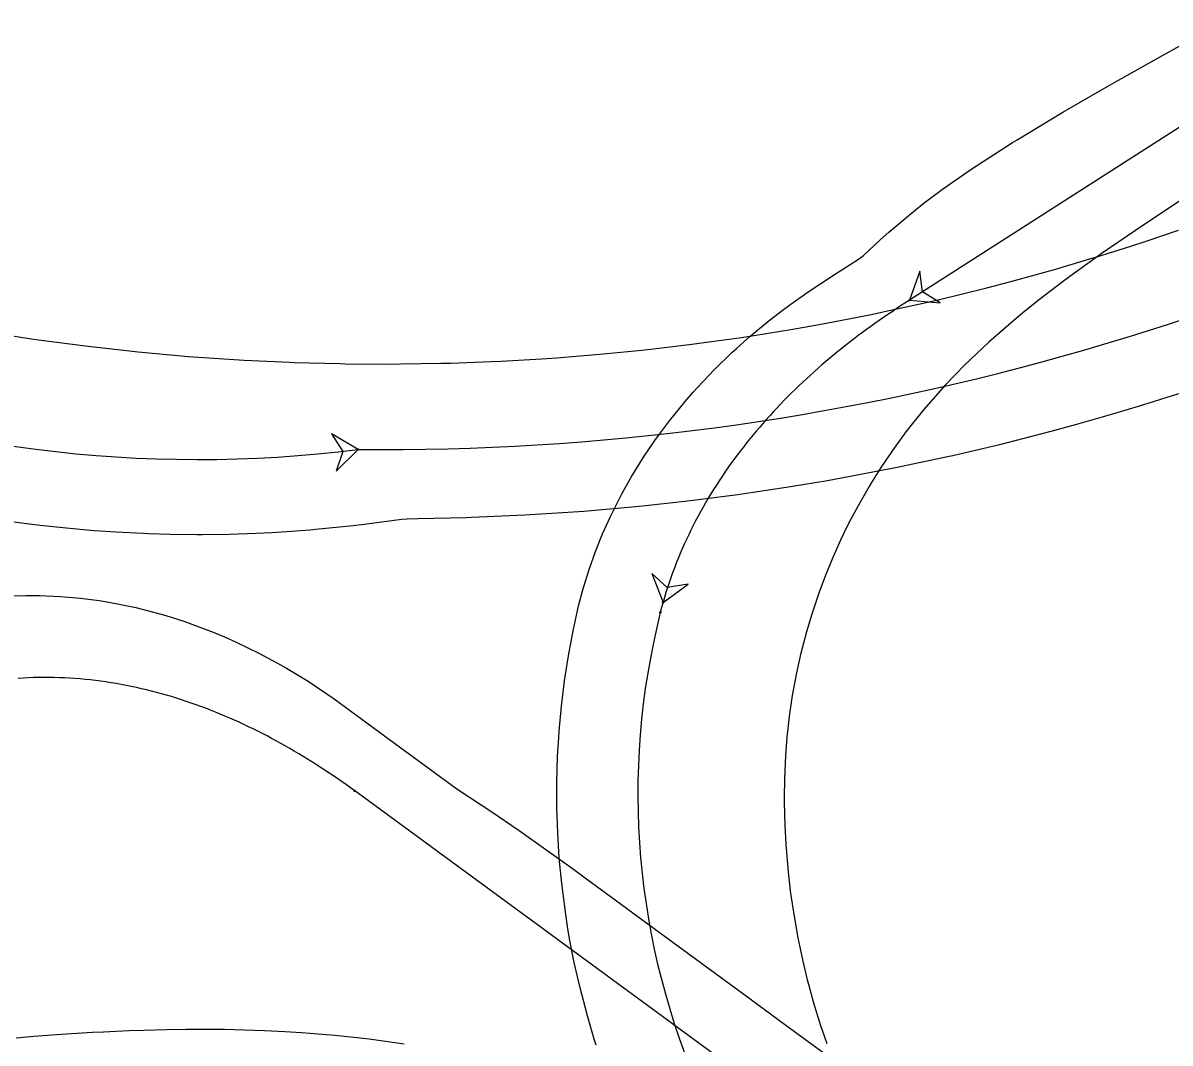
# Model space of a CAD drawing. Extents: x 973688 to 979179, y 703586 to 707602.
# Drawn here: x 977920.5 to 977994.4, y 704381.1 to 704446.8 of the extents above; entities that cross this region are included whole.
import ezdxf

# ---------------------------------------------------------------- set-up
doc = ezdxf.new("R2010")
doc.units = 0
doc.layers.add('NB Left', color=7, linetype='Continuous')
doc.layers.add('SB Left', color=7, linetype='Continuous')

msp = doc.modelspace()

# ---------------------------------------------------------------- linework, layer by layer
at = {"layer": 'NB Left'}
msp.add_line((978039.485, 704325.851), (977941.886, 704397.375), dxfattribs=at)
for points in [[(977919.812, 704409.932), (977920.704, 704409.954), (977921.598, 704409.949), (977922.044, 704409.936), (977922.94, 704409.89), (977924.231, 704409.775), (977925.42, 704409.62), (977925.815, 704409.558), (977926.603, 704409.418), (977927.779, 704409.17), (977929.334, 704408.771), (977929.72, 704408.66), (977930.871, 704408.295), (977932.762, 704407.595), (977933.508, 704407.284), (977934.248, 704406.955), (977935.707, 704406.248), (977937.136, 704405.476), (977937.488, 704405.274), (977938.877, 704404.428), (977940.565, 704403.294), (977943.804, 704400.928), (977946.935, 704398.633), (977948.468, 704397.51), (977950.023, 704396.486), (977950.64, 704396.075), (977952.469, 704394.823), (977953.071, 704394.4), (977955.962, 704392.325), (977956.8, 704391.714), (977958.74, 704390.293), (977961.486, 704388.28), (977964.214, 704386.281), (977966.932, 704384.289), (977969.645, 704382.301), (977972.354, 704380.316)], [(977941.886, 704397.375), (977941.615, 704397.57), (977941.344, 704397.764), (977941.072, 704397.956), (977940.798, 704398.146), (977940.522, 704398.334), (977940.246, 704398.52), (977939.968, 704398.704), (977939.689, 704398.887), (977939.409, 704399.067), (977939.127, 704399.246), (977938.844, 704399.422), (977938.56, 704399.596), (977938.275, 704399.768), (977937.988, 704399.938), (977937.7, 704400.105), (977937.41, 704400.27), (977937.119, 704400.433), (977936.827, 704400.594), (977936.534, 704400.752), (977936.239, 704400.908), (977935.943, 704401.061), (977935.646, 704401.211), (977935.347, 704401.359), (977935.047, 704401.505), (977934.746, 704401.648), (977934.443, 704401.788), (977934.139, 704401.925), (977933.835, 704402.059), (977933.528, 704402.191), (977933.221, 704402.32), (977932.912, 704402.446), (977932.602, 704402.569), (977932.291, 704402.689), (977931.979, 704402.805), (977931.666, 704402.919), (977931.351, 704403.03), (977931.036, 704403.137), (977930.719, 704403.241), (977930.401, 704403.342), (977930.083, 704403.44), (977929.763, 704403.534), (977929.442, 704403.624), (977929.12, 704403.712), (977928.798, 704403.796), (977928.474, 704403.876), (977928.15, 704403.953), (977927.825, 704404.026), (977927.499, 704404.095), (977927.172, 704404.161), (977926.844, 704404.223), (977926.516, 704404.281), (977926.187, 704404.335), (977925.858, 704404.385), (977925.528, 704404.432), (977925.197, 704404.474), (977924.866, 704404.513), (977924.534, 704404.548), (977924.202, 704404.578), (977923.87, 704404.604), (977923.538, 704404.627), (977923.205, 704404.645), (977922.872, 704404.658), (977922.538, 704404.668), (977922.205, 704404.673), (977921.872, 704404.674), (977921.539, 704404.671), (977921.205, 704404.663), (977920.872, 704404.65), (977920.539, 704404.634), (977920.207, 704404.613)], [(977945.075, 704381.078), (977942.821, 704381.393), (977940.612, 704381.632), (977940.067, 704381.681), (977938.449, 704381.805), (977937.386, 704381.87), (977936.073, 704381.933), (977934.778, 704381.977), (977933.501, 704382.004), (977932.242, 704382.015), (977931, 704382.012), (977929.773, 704381.995), (977928.32, 704381.959), (977927.361, 704381.926), (977925.699, 704381.852), (977924.992, 704381.814), (977922.977, 704381.687), (977921.228, 704381.555), (977920.091, 704381.459)]]:
    msp.add_lwpolyline(points, dxfattribs=at)
msp.add_circle((977941.886, 704397.375), 0.0417, dxfattribs=at)
msp.add_circle((977941.886, 704397.375), 0.0417, dxfattribs=at)
at = {"layer": 'SB Left'}
msp.add_line((978005.478, 704446.81), (977977.593, 704428.954), dxfattribs=at)
for points in [[(977957.425, 704381.011), (977957.307, 704381.384), (977956.861, 704382.887), (977956.367, 704384.785), (977956.022, 704386.317), (977955.722, 704387.859), (977955.59, 704388.634), (977955.469, 704389.41), (977955.211, 704391.407), (977955.091, 704392.629), (977955.057, 704393.037), (977954.954, 704394.671), (977954.902, 704396.307), (977954.897, 704396.716), (977954.9, 704397.943), (977954.949, 704399.579), (977955.018, 704400.803), (977955.048, 704401.211), (977955.197, 704402.839), (977955.396, 704404.461), (977955.454, 704404.866), (977955.646, 704406.077), (977955.945, 704407.684), (977956.202, 704408.882), (977956.297, 704409.28), (977956.613, 704410.464), (977956.977, 704411.633), (977957.389, 704412.787), (977957.846, 704413.923), (977958.347, 704415.039), (977959.082, 704416.495), (977959.679, 704417.56), (977960.529, 704418.931), (977961.201, 704419.922), (977961.433, 704420.247), (977962.151, 704421.205), (977963.155, 704422.441), (977963.677, 704423.041), (977963.943, 704423.337), (977965.035, 704424.489), (977966.173, 704425.592), (977966.463, 704425.86), (977967.35, 704426.645), (977968.564, 704427.65), (977969.496, 704428.37), (977969.811, 704428.604), (977971.086, 704429.511), (977972.713, 704430.578), (977974.329, 704431.613), (977974.634, 704431.833), (977975.712, 704432.843), (977976.263, 704433.335), (977977.962, 704434.763), (977978.542, 704435.222), (977979.725, 704436.112), (977981.548, 704437.379), (977984.243, 704439.112), (977984.538, 704439.295), (977987.485, 704441.069), (977990.424, 704442.763), (977990.718, 704442.93), (977993.352, 704444.412), (977996.268, 704446.047)], [(977995.443, 704435.628), (977992.691, 704433.823), (977990.004, 704431.989), (977987.918, 704430.488), (977987.429, 704430.123), (977985.979, 704429.008), (977985.028, 704428.246), (977984.325, 704427.663), (977982.721, 704426.263), (977981.175, 704424.801), (977980.534, 704424.155), (977979.906, 704423.496), (977978.502, 704421.905), (977977.371, 704420.484), (977976.654, 704419.509), (977975.803, 704418.258), (977975.157, 704417.235), (977975.001, 704416.976), (977974.396, 704415.928), (977973.824, 704414.862), (977973.551, 704414.322), (977973.157, 704413.504), (977972.663, 704412.402), (977972.318, 704411.572), (977972.207, 704411.294), (977971.786, 704410.172), (977971.309, 704408.752), (977970.968, 704407.603), (977970.591, 704406.154), (977970.523, 704405.862), (977970.331, 704404.984), (977970.057, 704403.512), (977969.964, 704402.92), (977969.88, 704402.327), (977969.71, 704400.839), (977969.636, 704399.944), (977969.616, 704399.645), (977969.55, 704398.148), (977969.536, 704396.95), (977969.538, 704396.651), (977969.575, 704395.152), (977969.638, 704393.955), (977969.658, 704393.656), (977969.789, 704392.161), (977969.929, 704390.948), (977969.97, 704390.644), (977970.15, 704389.429), (977970.419, 704387.917), (977970.736, 704386.414), (977971.025, 704385.22), (977971.102, 704384.923), (977971.428, 704383.738), (977971.879, 704382.271), (977971.975, 704381.979), (977972.273, 704381.107)], [(977919.011, 704426.798), (977921.21, 704426.456), (977921.526, 704426.411), (977924.71, 704425.993), (977927.93, 704425.637), (977931.176, 704425.346), (977931.502, 704425.321), (977934.433, 704425.122), (977934.759, 704425.103), (977937.685, 704424.966), (977938.01, 704424.954), (977940.932, 704424.877), (977941.257, 704424.872), (977944.18, 704424.855), (977944.829, 704424.859), (977947.427, 704424.9), (977948.077, 704424.917), (977950.673, 704425.012), (977951.322, 704425.043), (977953.915, 704425.192), (977954.887, 704425.259), (977957.15, 704425.438), (977958.119, 704425.524), (977960.374, 704425.75), (977961.66, 704425.893), (977963.585, 704426.128), (977964.865, 704426.297), (977966.782, 704426.571), (977968.375, 704426.816), (977969.966, 704427.079), (977971.553, 704427.357), (977973.138, 704427.652), (977975.035, 704428.027), (977976.298, 704428.29), (977978.187, 704428.704), (977979.444, 704428.993), (977981.011, 704429.369), (977982.574, 704429.76), (977984.134, 704430.168), (977985.689, 704430.592), (977986.93, 704430.942), (977988.785, 704431.487), (977990.019, 704431.863), (977991.863, 704432.446), (977992.782, 704432.746), (977994.92, 704433.468)], [(977977.593, 704428.954), (977979.586, 704428.784), (977978.435, 704429.493), (977978.273, 704430.835), (977977.593, 704428.954)], [(977977.593, 704428.954), (977977.313, 704428.774), (977977.033, 704428.593), (977976.755, 704428.409), (977976.477, 704428.224), (977976.201, 704428.038), (977975.926, 704427.849), (977975.652, 704427.659), (977975.38, 704427.467), (977975.109, 704427.273), (977974.839, 704427.077), (977974.571, 704426.88), (977974.304, 704426.68), (977974.038, 704426.479), (977973.774, 704426.275), (977973.511, 704426.07), (977973.25, 704425.863), (977972.99, 704425.654), (977972.732, 704425.443), (977972.476, 704425.23), (977972.221, 704425.015), (977971.968, 704424.798), (977971.717, 704424.579), (977971.467, 704424.358), (977971.22, 704424.135), (977970.974, 704423.91), (977970.73, 704423.683), (977970.487, 704423.454), (977970.247, 704423.223), (977970.009, 704422.99), (977969.773, 704422.755), (977969.539, 704422.517), (977969.307, 704422.278), (977969.077, 704422.037), (977968.849, 704421.793), (977968.623, 704421.548), (977968.4, 704421.3), (977968.179, 704421.051), (977967.961, 704420.799), (977967.745, 704420.545), (977967.531, 704420.289), (977967.32, 704420.032), (977967.111, 704419.772), (977966.905, 704419.51), (977966.701, 704419.246), (977966.5, 704418.98), (977966.302, 704418.712), (977966.106, 704418.442), (977965.913, 704418.17), (977965.724, 704417.896), (977965.536, 704417.62), (977965.352, 704417.342), (977965.171, 704417.063), (977964.993, 704416.781), (977964.818, 704416.497), (977964.646, 704416.212), (977964.477, 704415.925), (977964.311, 704415.635), (977964.148, 704415.344), (977963.989, 704415.051), (977963.833, 704414.757), (977963.681, 704414.461), (977963.531, 704414.162), (977963.386, 704413.863), (977963.243, 704413.561), (977963.105, 704413.258), (977962.97, 704412.953), (977962.838, 704412.647), (977962.71, 704412.339), (977962.586, 704412.03), (977962.466, 704411.719), (977962.35, 704411.407), (977962.237, 704411.093), (977962.128, 704410.778), (977962.023, 704410.461), (977961.922, 704410.144), (977961.826, 704409.825), (977961.733, 704409.504)], [(977994.934, 704422.933), (977993.3, 704422.414), (977992.317, 704422.112), (977990.016, 704421.428), (977988.366, 704420.961), (977986.712, 704420.51), (977984.389, 704419.908), (977983.391, 704419.66), (977980.387, 704418.953), (977980.052, 704418.878), (977976.698, 704418.165), (977976.362, 704418.098), (977973.331, 704417.521), (977972.318, 704417.342), (977969.95, 704416.947), (977968.255, 704416.686), (977966.556, 704416.442), (977964.172, 704416.129), (977963.148, 704416.006), (977960.411, 704415.707), (977959.726, 704415.64), (977956.635, 704415.37), (977956.291, 704415.344), (977952.846, 704415.119), (977949.396, 704414.965), (977949.05, 704414.953), (977945.942, 704414.882), (977945.252, 704414.875), (977944.906, 704414.848), (977942.486, 704414.517), (977941.793, 704414.435), (977939.362, 704414.191), (977939.014, 704414.162), (977936.577, 704413.995), (977935.534, 704413.945), (977933.799, 704413.888), (977932.067, 704413.866), (977931.721, 704413.866), (977929.992, 704413.884), (977928.608, 704413.924), (977928.261, 704413.937), (977926.524, 704414.025), (977925.128, 704414.12), (977924.429, 704414.176), (977922.676, 704414.342), (977921.621, 704414.459), (977920.915, 704414.544), (977919.142, 704414.784)], [(977942.11, 704419.35), (977940.386, 704420.364), (977941.117, 704419.227), (977940.684, 704417.947), (977942.11, 704419.35)], [(977961.733, 704409.504), (977963.344, 704410.69), (977962.011, 704410.465), (977961.005, 704411.367), (977961.733, 704409.504)], [(977961.733, 704409.504), (977961.644, 704409.183), (977961.56, 704408.861)]]:
    msp.add_lwpolyline(points, dxfattribs=at)
for points in [[(977977.593, 704428.954), (977979.586, 704428.784), (977978.435, 704429.493), (977978.273, 704430.835)], [(977942.11, 704419.35), (977940.386, 704420.364), (977941.117, 704419.227), (977940.684, 704417.947)], [(977961.733, 704409.504), (977963.344, 704410.69), (977962.011, 704410.465), (977961.005, 704411.367)]]:
    msp.add_lwpolyline(points, close=True, dxfattribs=at)
for centre in [(977977.593, 704428.954), (977977.593, 704428.954), (977942.11, 704419.35), (977942.11, 704419.35), (977961.56, 704408.861), (977961.56, 704408.861), (977961.733, 704409.504), (977961.733, 704409.504)]:
    msp.add_circle(centre, 0.0417, dxfattribs=at)
for centre, radius, start, end in [((977943.673, 704581.74), 162.398, 269.44862, 301.82377), ((977931.805, 704501.685), 82.978, 248.39729, 277.13374), ((978007.869, 704397.191), 47.757, 165.85673, 204.04343)]:
    msp.add_arc(centre, radius, start, end, dxfattribs=at)

doc.saveas('drawing.dxf')
